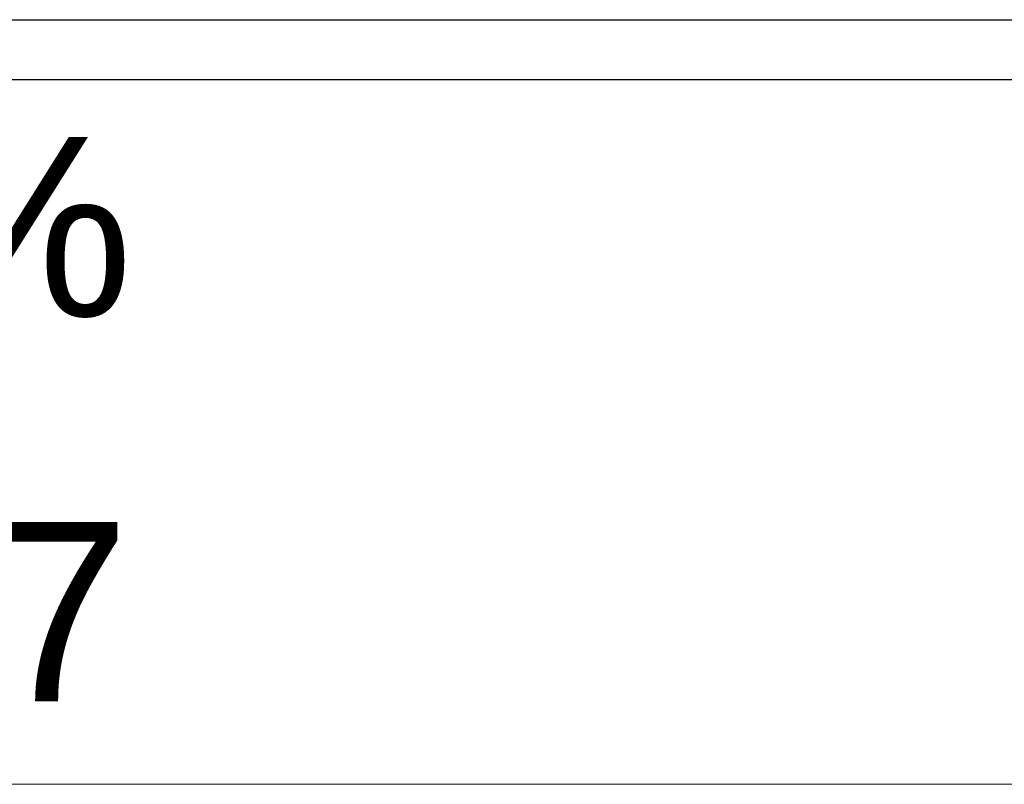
# Model space of a CAD drawing. Header units: feet. Extents: x 8 to 127, y 6 to 90.
# Tile 352 of 538: x 49.041 to 49.865, y 48.963 to 49.603. Entities that reach past the tile are written whole.
import ezdxf

# ---------------------------------------------------------------- set-up
doc = ezdxf.new("R2010")
doc.units = ezdxf.units.FT
doc.header["$MEASUREMENT"] = 0
for name, color, linetype, lineweight in [('Cotas', 8, 'Continuous', 0), ('Texto da cota', 7, 'Continuous', 0), ('TQ-Condutos Sub-coletores', 108, 'Continuous', 25), ('TQ-Textos conduto Sub-coletores', 108, 'Continuous', 9)]:
    doc.layers.add(name, color=color, linetype=linetype, lineweight=lineweight)
doc.styles.add('Arial', font='arial.ttf')

msp = doc.modelspace()

# ---------------------------------------------------------------- linework, layer by layer
at = {"layer": 'Cotas'}
msp.add_line((52.71706, 48.96296), (45.08385, 48.96296), dxfattribs=at)
at = {"layer": 'TQ-Condutos Sub-coletores'}
for p, q in [((45.28385, 49.60254), (52.51706, 49.60254)), ((45.28385, 49.55254), (52.51706, 49.55254))]:
    msp.add_line(p, q, dxfattribs=at)

# ---------------------------------------------------------------- texts
at = {"layer": 'Texto da cota', "insert": (48.90045, 49.03021), "char_height": 0.15, "width": 0.9720122, "attachment_point": 8, "line_spacing_factor": 0.9, "style": 'Arial'}
msp.add_mtext('1527', dxfattribs=at)
at = {"layer": 'TQ-Textos conduto Sub-coletores', "insert": (48.90045, 49.35304), "char_height": 0.15, "width": 0.9434451, "attachment_point": 8, "line_spacing_factor": 0.6, "style": 'Arial'}
msp.add_mtext('i=1%', dxfattribs=at)

doc.saveas('drawing.dxf')
